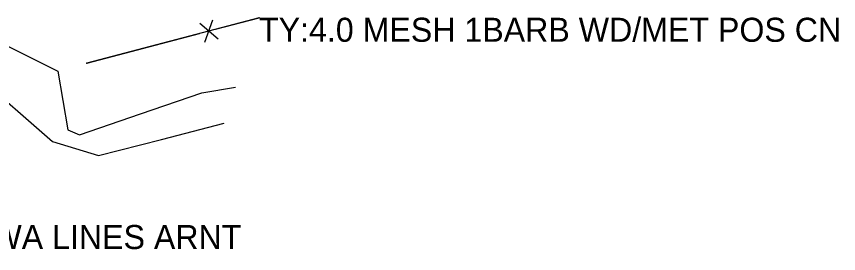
# Model space of a CAD drawing. Extents: x 954793 to 988390, y 1867850 to 1924428.
# Drawn here: x 961298.6 to 961469.7, y 1906146 to 1906195.3 of the extents above; entities that cross this region are included whole.
import ezdxf

# ---------------------------------------------------------------- set-up
doc = ezdxf.new("R2010")
doc.units = 0
for name, color, linetype in [('S_FENCE', 7, 'Continuous'), ('S_FENCE_ANNOT', 7, 'Continuous'), ('S_MSC_PT_SYM', 7, 'Continuous'), ('S_STREAM', 7, 'Continuous'), ('S_SURVEY_TEXT_ANNOT', 7, 'Continuous')]:
    doc.layers.add(name, color=color, linetype=linetype)

msp = doc.modelspace()

# ---------------------------------------------------------------- linework, layer by layer
at = {"layer": 'S_FENCE'}
for p, q in [((961349.1, 1906195.03), (961313.27, 1906185.59)), ((961336.75, 1906193.89), (961340.57, 1906190.66)), ((961337.79, 1906189.93), (961339.52, 1906194.62))]:
    msp.add_line(p, q, dxfattribs=at)
for points in [[(961349.1, 1906195.03), (961313.27, 1906185.59)], [(961349.1, 1906195.03), (961313.27, 1906185.59)], [(961340.05, 1906192.64), (961349.1, 1906195.03)], [(961313.27, 1906185.59), (961336.73, 1906191.77)]]:
    msp.add_lwpolyline(points, dxfattribs=at)
at = {"layer": 'S_MSC_PT_SYM'}
for points in [[(961349.1, 1906195.03), (961349.1, 1906195.08), (961349.1, 1906195.03), (961349.05, 1906195.03), (961349.1, 1906195.03), (961349.1, 1906194.98), (961349.1, 1906195.03), (961349.15, 1906195.03)], [(961313.27, 1906185.59), (961313.27, 1906185.64), (961313.27, 1906185.59), (961313.22, 1906185.59), (961313.27, 1906185.59), (961313.27, 1906185.54), (961313.27, 1906185.59), (961313.32, 1906185.59)]]:
    msp.add_lwpolyline(points, dxfattribs=at)
for points in [[(961349.1, 1906195.03), (961349.12, 1906194.98), (961349.1, 1906195.03), (961349.15, 1906195.04), (961349.1, 1906195.03), (961349.09, 1906195.08), (961349.1, 1906195.03), (961349.06, 1906195.01)], [(961349.1, 1906195.03), (961349.12, 1906194.98), (961349.1, 1906195.03), (961349.15, 1906195.04), (961349.1, 1906195.03), (961349.09, 1906195.08), (961349.1, 1906195.03), (961349.06, 1906195.01)], [(961313.27, 1906185.59), (961313.28, 1906185.54), (961313.27, 1906185.59), (961313.32, 1906185.6), (961313.27, 1906185.59), (961313.25, 1906185.63), (961313.27, 1906185.59), (961313.22, 1906185.57)], [(961313.27, 1906185.59), (961313.28, 1906185.54), (961313.27, 1906185.59), (961313.32, 1906185.6), (961313.27, 1906185.59), (961313.25, 1906185.63), (961313.27, 1906185.59), (961313.22, 1906185.57)]]:
    msp.add_lwpolyline(points, close=True, dxfattribs=at)
at = {"layer": 'S_STREAM'}
for points in [[(961192.47, 1906185.21), (961206.43, 1906185.78), (961220.19, 1906182.43), (961233.95, 1906179.09), (961246.13, 1906176.31), (961255.9, 1906178.44), (961272.71, 1906181.49), (961290.64, 1906192.15), (961307.27, 1906183.93), (961309.34, 1906171.71), (961311.74, 1906170.67), (961324.46, 1906175.06), (961337.19, 1906179.45), (961344.22, 1906180.57)], [(961190.54, 1906178.32), (961200.95, 1906169.92), (961216.07, 1906168.2), (961231.19, 1906166.48), (961245.74, 1906171.56), (961255.99, 1906174.37), (961273.78, 1906176.38), (961290.04, 1906183.31), (961306.16, 1906169.33), (961315.69, 1906166.37), (961328.78, 1906169.72), (961341.87, 1906173.08)]]:
    msp.add_lwpolyline(points, dxfattribs=at)

# ---------------------------------------------------------------- texts
at = {"layer": 'S_FENCE_ANNOT'}
msp.add_text('TY:4.0 MESH 1BARB WD/MET POS CN', height=5, dxfattribs=at).set_placement((961349.1, 1906190.03))
at = {"layer": 'S_SURVEY_TEXT_ANNOT'}
msp.add_text('FOC,UC, AND WA LINES ARNT', height=5, dxfattribs=at).set_placement((961248.1, 1906146.95))

doc.saveas('drawing.dxf')
